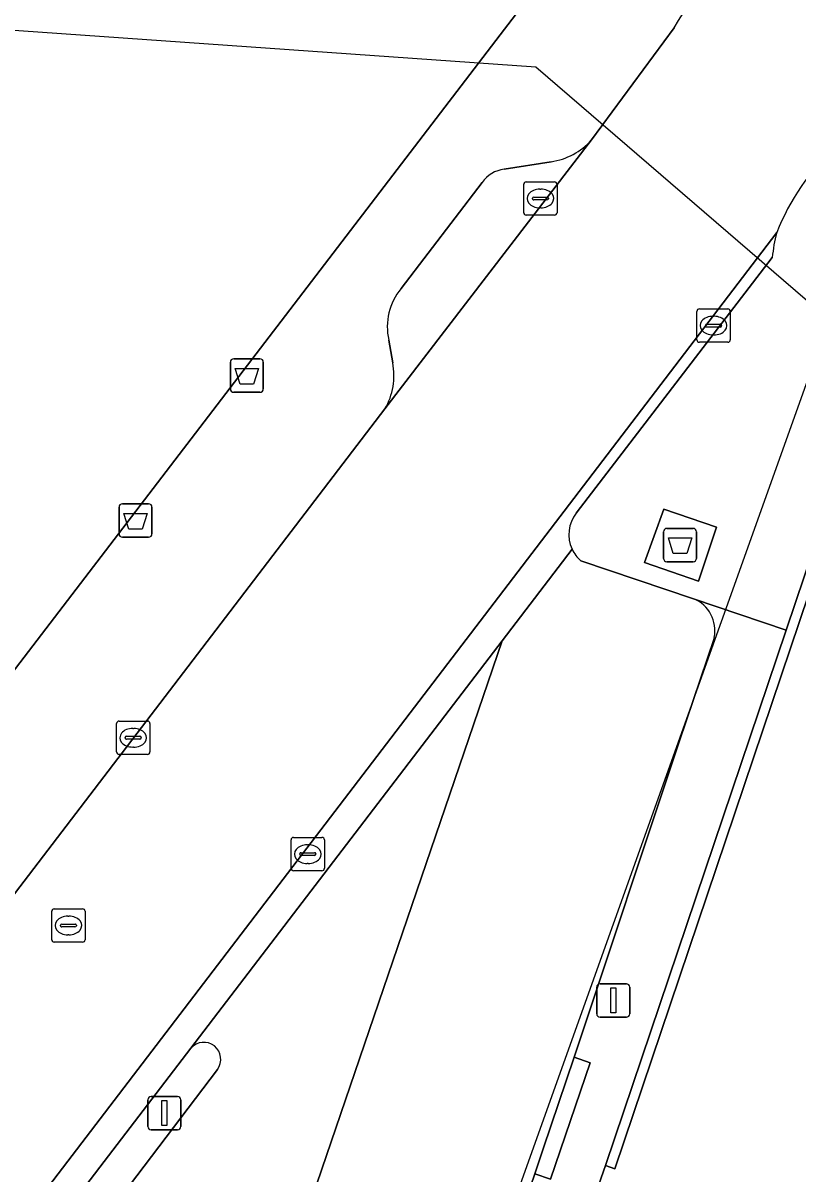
# Model space of a CAD drawing. Extents: x 160663 to 161506, y 382245 to 383291.
# Drawn here: x 161122.55 to 161145.82, y 382841.23 to 382875.77 of the extents above; entities that cross this region are included whole.
import ezdxf

# ---------------------------------------------------------------- set-up
doc = ezdxf.new("R2010")
doc.units = 0
for name, color, linetype in [('IMGEO_Afval_apart_plaats', 7, 'Continuous'), ('IMGEO_Afvalbak', 7, 'Continuous'), ('IMGEO_Erf', 7, 'Continuous'), ('IMGEO_Kolk', 7, 'Continuous'), ('IMGEO_Lichtmast', 7, 'Continuous'), ('IMGEO_Muur', 7, 'Continuous'), ('IMGEO_Pand_vergunning_verleend', 7, 'Continuous'), ('IMGEO_Parkeervlak_open', 7, 'Continuous'), ('IMGEO_Rijbaan_lokaal_open', 7, 'Continuous'), ('IMGEO_Rioolput', 7, 'Continuous'), ('IMGEO_Voetpad_gesloten', 7, 'Continuous'), ('IMGEO_Voetpad_open', 7, 'Continuous')]:
    doc.layers.add(name, color=color, linetype=linetype)

msp = doc.modelspace()

# ---------------------------------------------------------------- linework, layer by layer
at = {"layer": 'IMGEO_Afval_apart_plaats'}
for p, q in [((161141.881, 382860.603), (161142.671, 382860.603)), ((161142.671, 382860.603), (161141.881, 382860.603)), ((161141.781, 382859.703), (161141.781, 382860.503)), ((161141.781, 382860.503), (161141.781, 382859.703)), ((161142.771, 382860.503), (161142.771, 382859.703)), ((161142.771, 382859.703), (161142.771, 382860.503)), ((161142.671, 382859.603), (161141.881, 382859.603)), ((161141.881, 382859.603), (161142.671, 382859.603))]:
    msp.add_line(p, q, dxfattribs=at)
msp.add_lwpolyline([(161141.924, 382860.317), (161142.628, 382860.317), (161142.479, 382859.847), (161142.073, 382859.847), (161141.924, 382860.317)], dxfattribs=at)
for centre, start, end in [((161141.881, 382860.503), 90, 180), ((161141.881, 382860.503), 90, 180), ((161142.671, 382860.503), 0, 90), ((161142.671, 382860.503), 360, 90), ((161141.881, 382859.703), 180, 270), ((161141.881, 382859.703), 180, 270), ((161142.671, 382859.703), 270, 0), ((161142.671, 382859.703), 270, 0)]:
    msp.add_arc(centre, 0.1, start, end, dxfattribs=at)
at = {"layer": 'IMGEO_Afvalbak'}
for p, q in [((161128.774, 382864.788), (161128.774, 382865.588)), ((161128.774, 382865.588), (161128.774, 382864.788)), ((161128.874, 382865.688), (161129.664, 382865.688)), ((161129.664, 382865.688), (161128.874, 382865.688)), ((161129.764, 382865.588), (161129.764, 382864.788)), ((161129.764, 382864.788), (161129.764, 382865.588)), ((161129.664, 382864.688), (161128.874, 382864.688)), ((161128.874, 382864.688), (161129.664, 382864.688)), ((161125.531, 382861.339), (161126.321, 382861.339)), ((161126.321, 382861.339), (161125.531, 382861.339)), ((161125.431, 382860.439), (161125.431, 382861.239)), ((161125.431, 382861.239), (161125.431, 382860.439)), ((161126.421, 382861.239), (161126.421, 382860.439)), ((161126.421, 382860.439), (161126.421, 382861.239)), ((161126.321, 382860.339), (161125.531, 382860.339)), ((161125.531, 382860.339), (161126.321, 382860.339))]:
    msp.add_line(p, q, dxfattribs=at)
for points in [[(161128.917, 382865.402), (161129.621, 382865.402), (161129.472, 382864.932), (161129.066, 382864.932), (161128.917, 382865.402)], [(161125.574, 382861.053), (161126.278, 382861.053), (161126.129, 382860.583), (161125.723, 382860.583), (161125.574, 382861.053)]]:
    msp.add_lwpolyline(points, dxfattribs=at)
for centre, start, end in [((161128.874, 382865.588), 90, 180), ((161128.874, 382865.588), 90, 180), ((161129.664, 382865.588), 0, 90), ((161129.664, 382865.588), 360, 90), ((161128.874, 382864.788), 180, 270), ((161128.874, 382864.788), 180, 270), ((161129.664, 382864.788), 270, 0), ((161129.664, 382864.788), 270, 0), ((161125.531, 382861.239), 90, 180), ((161125.531, 382861.239), 90, 180), ((161126.321, 382861.239), 0, 90), ((161126.321, 382861.239), 360, 90), ((161125.531, 382860.439), 180, 270), ((161125.531, 382860.439), 180, 270), ((161126.321, 382860.439), 270, 0), ((161126.321, 382860.439), 270, 0)]:
    msp.add_arc(centre, 0.1, start, end, dxfattribs=at)
at = {"layer": 'IMGEO_Erf'}
for points in [[(161092.13, 382817.04), (161111.328, 382842.05), (161111.985, 382842.903), (161112.188, 382843.169), (161109.797, 382844.936), (161111.665, 382847.392), (161114.029, 382845.594), (161118.078, 382850.867), (161136.742, 382875.246), (161139.357, 382878.667)], [(161171.316, 382862.17), (161150.027, 382870.146), (161140.318, 382841.383), (161140.033, 382841.479), (161127.204, 382804.912), (161127.971, 382804.387), (161097.432, 382750), (161094.515, 382744.805), (161093.761, 382743.487), (161089.01, 382735.177), (161089.471, 382734.924), (161089.572, 382735.033), (161116.537, 382706.21), (161128.193, 382691.568), (161128.64, 382691.007), (161157.194, 382653.574), (161161.716, 382652.754)]]:
    msp.add_lwpolyline(points, dxfattribs=at)
at = {"layer": 'IMGEO_Kolk'}
for p, q in [((161137.657, 382871.003), (161138.509, 382871.003)), ((161137.582, 382870.077), (161137.582, 382870.929)), ((161138.07, 382870.783), (161138.095, 382870.783)), ((161138.583, 382870.929), (161138.583, 382870.077)), ((161137.841, 382870.497), (161137.841, 382870.509)), ((161138.279, 382870.46), (161137.881, 382870.46)), ((161137.884, 382870.546), (161138.282, 382870.546)), ((161138.325, 382870.509), (161138.325, 382870.497)), ((161138.509, 382870.003), (161137.657, 382870.003)), ((161138.093, 382870.223), (161138.068, 382870.223)), ((161142.856, 382867.189), (161143.708, 382867.189)), ((161142.781, 382866.263), (161142.781, 382867.115)), ((161143.269, 382866.969), (161143.294, 382866.969)), ((161143.782, 382867.115), (161143.782, 382866.263)), ((161143.04, 382866.683), (161143.04, 382866.695)), ((161143.478, 382866.646), (161143.08, 382866.646)), ((161143.083, 382866.732), (161143.481, 382866.732)), ((161143.524, 382866.695), (161143.524, 382866.683)), ((161143.708, 382866.189), (161142.856, 382866.189)), ((161143.292, 382866.409), (161143.267, 382866.409)), ((161125.358, 382853.893), (161125.358, 382854.745)), ((161125.433, 382854.819), (161126.285, 382854.819)), ((161126.359, 382854.745), (161126.359, 382853.893)), ((161125.66, 382854.362), (161126.058, 382854.362)), ((161125.846, 382854.599), (161125.871, 382854.599)), ((161125.617, 382854.313), (161125.617, 382854.325)), ((161126.055, 382854.276), (161125.657, 382854.276)), ((161125.869, 382854.039), (161125.844, 382854.039)), ((161126.101, 382854.325), (161126.101, 382854.313)), ((161126.285, 382853.819), (161125.433, 382853.819)), ((161130.598, 382850.401), (161130.598, 382851.253)), ((161130.673, 382851.327), (161131.525, 382851.327)), ((161131.599, 382851.253), (161131.599, 382850.401)), ((161131.086, 382851.107), (161131.111, 382851.107)), ((161130.857, 382850.821), (161130.857, 382850.833)), ((161131.295, 382850.784), (161130.897, 382850.784)), ((161130.9, 382850.87), (161131.298, 382850.87)), ((161131.341, 382850.833), (161131.341, 382850.821)), ((161131.525, 382850.327), (161130.673, 382850.327)), ((161131.109, 382850.547), (161131.084, 382850.547))]:
    msp.add_line(p, q, dxfattribs=at)
for points in [[(161137.657, 382871.003), (161138.509, 382871.003)], [(161137.582, 382870.077), (161137.582, 382870.929)], [(161138.583, 382870.929), (161138.583, 382870.077)], [(161138.509, 382870.003), (161137.657, 382870.003)], [(161142.856, 382867.189), (161143.708, 382867.189)], [(161142.781, 382866.263), (161142.781, 382867.115)], [(161143.782, 382867.115), (161143.782, 382866.263)], [(161143.708, 382866.189), (161142.856, 382866.189)], [(161125.358, 382853.893), (161125.358, 382854.745)], [(161125.433, 382854.819), (161126.285, 382854.819)], [(161126.359, 382854.745), (161126.359, 382853.893)], [(161126.285, 382853.819), (161125.433, 382853.819)], [(161130.598, 382850.401), (161130.598, 382851.253)], [(161130.673, 382851.327), (161131.525, 382851.327)], [(161131.599, 382851.253), (161131.599, 382850.401)], [(161131.525, 382850.327), (161130.673, 382850.327)]]:
    msp.add_lwpolyline(points, dxfattribs=at)
for centre, radius, start, end in [((161137.659, 382870.927), 0.0765, 91.552, 178.448), ((161137.659, 382870.927), 0.0765, 91.552, 178.448), ((161138.507, 382870.927), 0.0765, 1.552, 88.448), ((161138.507, 382870.927), 0.0765, 1.552, 88.448), ((161137.881, 382870.506), 0.0403, 85.8775, 175.7526), ((161137.878, 382870.496), 0.0366, 178.938, 274.7102), ((161138.282, 382870.503), 0.043, 264.8664, 352.4533), ((161138.286, 382870.508), 0.0386, 1.7309, 96.639), ((161137.659, 382870.079), 0.0765, 181.552, 268.448), ((161137.659, 382870.079), 0.0765, 181.552, 268.448), ((161138.507, 382870.079), 0.0765, 271.552, 358.448), ((161138.507, 382870.079), 0.0765, 271.552, 358.448), ((161142.858, 382867.113), 0.0765, 91.552, 178.448), ((161142.858, 382867.113), 0.0765, 91.552, 178.448), ((161143.706, 382867.113), 0.0765, 1.552, 88.448), ((161143.706, 382867.113), 0.0765, 1.552, 88.448), ((161143.08, 382866.692), 0.0403, 85.8775, 175.7526), ((161143.077, 382866.682), 0.0366, 178.938, 274.7102), ((161143.481, 382866.689), 0.043, 264.8664, 352.4533), ((161143.485, 382866.694), 0.0386, 1.7309, 96.639), ((161142.858, 382866.265), 0.0765, 181.552, 268.448), ((161142.858, 382866.265), 0.0765, 181.552, 268.448), ((161143.706, 382866.265), 0.0765, 271.552, 358.448), ((161143.706, 382866.265), 0.0765, 271.552, 358.448), ((161125.435, 382854.743), 0.0765, 91.552, 178.448), ((161125.435, 382854.743), 0.0765, 91.552, 178.448), ((161126.283, 382854.743), 0.0765, 1.552, 88.448), ((161126.283, 382854.743), 0.0765, 1.552, 88.448), ((161125.657, 382854.322), 0.0403, 85.8775, 175.7526), ((161126.062, 382854.324), 0.0386, 1.7309, 96.639), ((161125.654, 382854.312), 0.0366, 178.938, 274.7102), ((161126.058, 382854.319), 0.043, 264.8664, 352.4533), ((161125.435, 382853.895), 0.0765, 181.552, 268.448), ((161125.435, 382853.895), 0.0765, 181.552, 268.448), ((161126.283, 382853.895), 0.0765, 271.552, 358.448), ((161126.283, 382853.895), 0.0765, 271.552, 358.448), ((161130.675, 382851.251), 0.0765, 91.552, 178.448), ((161130.675, 382851.251), 0.0765, 91.552, 178.448), ((161131.523, 382851.251), 0.0765, 1.552, 88.448), ((161131.523, 382851.251), 0.0765, 1.552, 88.448), ((161130.897, 382850.83), 0.0403, 85.8775, 175.7526), ((161130.894, 382850.82), 0.0366, 178.938, 274.7102), ((161131.298, 382850.827), 0.043, 264.8664, 352.4533), ((161131.302, 382850.832), 0.0386, 1.7309, 96.639), ((161130.675, 382850.403), 0.0765, 181.552, 268.448), ((161130.675, 382850.403), 0.0765, 181.552, 268.448), ((161131.523, 382850.403), 0.0765, 271.552, 358.448), ((161131.523, 382850.403), 0.0765, 271.552, 358.448)]:
    msp.add_arc(centre, radius, start, end, dxfattribs=at)
for centre, major_axis, ratio, start_param, end_param in [((161138.069, 382870.503), (-0.387, 0.002), 0.722429, 4.712389, 7.853982), ((161138.094, 382870.503), (-0.39, 0.002), 0.717154, 1.570796, 4.712389), ((161143.268, 382866.689), (-0.387, 0.002), 0.722429, 4.712389, 7.853982), ((161143.293, 382866.689), (-0.39, 0.002), 0.717154, 1.570796, 4.712389), ((161125.845, 382854.319), (-0.387, 0.002), 0.722429, 4.712389, 7.853982), ((161125.87, 382854.319), (-0.39, 0.002), 0.717154, 1.570796, 4.712389), ((161131.085, 382850.827), (-0.387, 0.002), 0.722429, 4.712389, 7.853982), ((161131.11, 382850.827), (-0.39, 0.002), 0.717154, 1.570796, 4.712389)]:
    msp.add_ellipse(centre, major_axis=major_axis, ratio=ratio, start_param=start_param, end_param=end_param, dxfattribs=at)
at = {"layer": 'IMGEO_Lichtmast'}
for p, q in [((161139.773, 382846.034), (161139.773, 382846.834)), ((161139.773, 382846.834), (161139.773, 382846.034)), ((161139.873, 382846.934), (161140.663, 382846.934)), ((161140.663, 382846.934), (161139.873, 382846.934)), ((161140.763, 382846.834), (161140.763, 382846.034)), ((161140.763, 382846.034), (161140.763, 382846.834)), ((161140.663, 382845.934), (161139.873, 382845.934)), ((161139.873, 382845.934), (161140.663, 382845.934)), ((161126.294, 382842.654), (161126.294, 382843.454)), ((161126.294, 382843.454), (161126.294, 382842.654)), ((161126.394, 382843.554), (161127.184, 382843.554)), ((161127.184, 382843.554), (161126.394, 382843.554)), ((161127.284, 382843.454), (161127.284, 382842.654)), ((161127.284, 382842.654), (161127.284, 382843.454)), ((161127.184, 382842.554), (161126.394, 382842.554)), ((161126.394, 382842.554), (161127.184, 382842.554))]:
    msp.add_line(p, q, dxfattribs=at)
for points in [[(161140.193, 382846.809), (161140.343, 382846.809), (161140.343, 382846.059), (161140.193, 382846.059), (161140.193, 382846.809)], [(161126.714, 382843.429), (161126.864, 382843.429), (161126.864, 382842.679), (161126.714, 382842.679), (161126.714, 382843.429)]]:
    msp.add_lwpolyline(points, dxfattribs=at)
for centre, start, end in [((161139.873, 382846.834), 90, 180), ((161139.873, 382846.834), 90, 180), ((161140.663, 382846.834), 0, 90), ((161140.663, 382846.834), 360, 90), ((161139.873, 382846.034), 180, 270), ((161139.873, 382846.034), 180, 270), ((161140.663, 382846.034), 270, 0), ((161140.663, 382846.034), 270, 0), ((161126.394, 382843.454), 90, 180), ((161126.394, 382843.454), 90, 180), ((161127.184, 382843.454), 0, 90), ((161127.184, 382843.454), 360, 90), ((161126.394, 382842.654), 180, 270), ((161126.394, 382842.654), 180, 270), ((161127.184, 382842.654), 270, 0), ((161127.184, 382842.654), 270, 0)]:
    msp.add_arc(centre, 0.1, start, end, dxfattribs=at)
at = {"layer": 'IMGEO_Muur'}
msp.add_lwpolyline([(161150.027, 382870.146), (161171.316, 382862.17), (161171.422, 382862.45), (161149.842, 382870.535), (161145.459, 382857.552), (161140.033, 382841.479), (161140.318, 382841.383)], close=True, dxfattribs=at)
at = {"layer": 'IMGEO_Pand_vergunning_verleend'}
msp.add_lwpolyline([(161056.082, 382855.064), (161060.29, 382860.428), (161074.85, 382878.894), (161137.947, 382874.451), (161146.752, 382866.872), (161124.102, 382803.494), (161122.529, 382800.578), (161111.719, 382780.544), (161105.267, 382769.061), (161092.363, 382746.932), (161075.369, 382777.41), (161071.58, 382785.44), (161085.588, 382803.94), (161084.359, 382804.87), (161070.671, 382815.235), (161068.803, 382816.304), (161083.669, 382834.92)], close=True, dxfattribs=at)
at = {"layer": 'IMGEO_Parkeervlak_open'}
for points in [[(161133.417, 382864.187), (161139.62, 382872.259)], [(161138.402, 382871.605), (161136.993, 382871.383)], [(161136.338, 382870.986), (161133.9, 382867.798)], [(161133.53, 382866.255), (161133.651, 382865.571)], [(161139.032, 382859.978), (161136.93, 382857.226), (161123.101, 382816.726), (161124.142, 382816.371), (161128.876, 382814.762), (161132.139, 382824.427), (161137.913, 382841.236)], [(161142.684, 382858.492), (161139.292, 382859.631)], [(161137.913, 382841.236), (161138.168, 382841.977), (161139.101, 382844.731), (161142.253, 382854.2), (161143.305, 382857.326)]]:
    msp.add_lwpolyline(points, dxfattribs=at)
for centre, radius, start, end in [((161138.107, 382873.615), 2.031, 278.3378, 318.129), ((161137.119, 382870.436), 0.956, 97.5957, 144.845), ((161135.289, 382866.649), 1.803, 140.4042, 192.6268), ((161131.665, 382865.195), 2.021, 330.0844, 10.7225), ((161139.989, 382860.424), 1.056, 204.9933, 228.6936), ((161142.275, 382857.526), 1.049, 349.0201, 67.0586)]:
    msp.add_arc(centre, radius, start, end, dxfattribs=at)
at = {"layer": 'IMGEO_Rijbaan_lokaal_open'}
for points in [[(161142.096, 382875.623), (161139.62, 382872.259), (161133.417, 382864.187), (161121.308, 382848.368), (161093.629, 382812.241), (161088.939, 382806.107), (161087.18, 382803.889), (161080.872, 382795.691), (161063.935, 382773.67), (161061.649, 382770.691)], [(161145.177, 382869.479), (161139.793, 382862.431), (161104.011, 382815.594), (161067.244, 382768.068)], [(161104.011, 382815.594), (161139.793, 382862.431), (161145.177, 382869.479)], [(161139.159, 382861.058), (161145.045, 382868.735)], [(161127.592, 382845.003), (161136.93, 382857.226), (161139.032, 382859.978)], [(161128.386, 382844.367), (161123.075, 382837.362), (161117.029, 382829.325), (161119.811, 382828.351), (161120.704, 382828.038), (161118.327, 382821.243), (161117.433, 382821.556), (161112.485, 382823.287), (161110.216, 382820.475), (161127.466, 382810.573), (161127.853, 382811.73), (161128.876, 382814.762), (161124.142, 382816.371), (161123.101, 382816.726), (161136.93, 382857.226)], [(161136.93, 382857.226), (161127.592, 382845.003)], [(161104.686, 382815.077), (161127.592, 382845.003)]]:
    msp.add_lwpolyline(points, dxfattribs=at)
for centre, radius, start, end in [((161128.941, 382884.088), 15.643, 327.239, 357.3918), ((161151.86, 382866.815), 7.195, 133.3001, 158.2673), ((161149.698, 382868.293), 4.674, 165.3033, 174.5754), ((161139.975, 382860.415), 1.039, 141.7516, 204.8349), ((161127.978, 382844.671), 0.509, 323.2549, 139.3551)]:
    msp.add_arc(centre, radius, start, end, dxfattribs=at)
at = {"layer": 'IMGEO_Rioolput'}
for p, q in [((161123.486, 382849.185), (161124.338, 382849.185)), ((161123.411, 382848.259), (161123.411, 382849.111)), ((161123.899, 382848.965), (161123.924, 382848.965)), ((161124.412, 382849.111), (161124.412, 382848.259)), ((161123.67, 382848.679), (161123.67, 382848.691)), ((161124.108, 382848.642), (161123.71, 382848.642)), ((161123.713, 382848.728), (161124.111, 382848.728)), ((161124.154, 382848.691), (161124.154, 382848.679)), ((161124.338, 382848.185), (161123.486, 382848.185)), ((161123.922, 382848.405), (161123.897, 382848.405))]:
    msp.add_line(p, q, dxfattribs=at)
for points in [[(161123.486, 382849.185), (161124.338, 382849.185)], [(161123.411, 382848.259), (161123.411, 382849.111)], [(161124.412, 382849.111), (161124.412, 382848.259)], [(161124.338, 382848.185), (161123.486, 382848.185)]]:
    msp.add_lwpolyline(points, dxfattribs=at)
for centre, radius, start, end in [((161123.488, 382849.109), 0.0765, 91.552, 178.448), ((161123.488, 382849.109), 0.0765, 91.552, 178.448), ((161124.336, 382849.109), 0.0765, 1.552, 88.448), ((161124.336, 382849.109), 0.0765, 1.552, 88.448), ((161123.71, 382848.688), 0.0403, 85.8775, 175.7526), ((161123.707, 382848.678), 0.0366, 178.938, 274.7102), ((161124.111, 382848.685), 0.043, 264.8664, 352.4533), ((161124.115, 382848.69), 0.0386, 1.7309, 96.639), ((161123.488, 382848.261), 0.0765, 181.552, 268.448), ((161123.488, 382848.261), 0.0765, 181.552, 268.448), ((161124.336, 382848.261), 0.0765, 271.552, 358.448), ((161124.336, 382848.261), 0.0765, 271.552, 358.448)]:
    msp.add_arc(centre, radius, start, end, dxfattribs=at)
for centre, major_axis, ratio, start_param, end_param in [((161123.898, 382848.685), (-0.387, 0.002), 0.722429, 4.712389, 7.853982), ((161123.923, 382848.685), (-0.39, 0.002), 0.717154, 1.570796, 4.712389)]:
    msp.add_ellipse(centre, major_axis=major_axis, ratio=ratio, start_param=start_param, end_param=end_param, dxfattribs=at)
at = {"layer": 'IMGEO_Voetpad_gesloten'}
msp.add_lwpolyline([(161143.368, 382860.636), (161141.785, 382861.179), (161141.21, 382859.582), (161142.832, 382859.019)], close=True, dxfattribs=at)
at = {"layer": 'IMGEO_Voetpad_open'}
for points in [[(161159.988, 382958.892), (161140.009, 382950.063), (161140.962, 382947.214), (161141.221, 382947.303), (161145.362, 382935.353), (161143.599, 382914.302), (161143.563, 382913.86), (161144.031, 382913.8), (161141.51, 382882.824), (161141.018, 382882.863), (161140.981, 382882.422), (161140.996, 382882.421), (161140.806, 382880.615), (161140.449, 382880.099), (161140.784, 382879.832), (161139.714, 382878.392), (161139.357, 382878.667), (161136.742, 382875.246), (161118.078, 382850.867), (161121.308, 382848.368), (161133.417, 382864.187)], [(161139.62, 382872.259), (161142.096, 382875.623)], [(161136.993, 382871.383), (161138.402, 382871.605)], [(161133.9, 382867.798), (161136.338, 382870.986)], [(161139.292, 382859.631), (161142.684, 382858.492), (161145.459, 382857.552), (161149.842, 382870.535)], [(161145.045, 382868.735), (161139.159, 382861.058)], [(161133.651, 382865.571), (161133.53, 382866.255)], [(161140.033, 382841.479), (161145.459, 382857.552), (161142.684, 382858.492)], [(161143.305, 382857.326), (161142.253, 382854.2), (161139.101, 382844.731), (161139.573, 382844.567), (161138.385, 382841.072), (161137.913, 382841.236), (161132.139, 382824.427)], [(161127.592, 382845.003), (161104.686, 382815.077)], [(161114.28, 382809.973), (161125.286, 382803.88), (161125.758, 382805.411), (161116.29, 382810.68), (161107.572, 382815.53), (161109.298, 382819.337), (161110.216, 382820.475), (161112.485, 382823.287), (161117.029, 382829.325), (161123.075, 382837.362), (161128.386, 382844.367)], [(161127.204, 382804.912), (161140.033, 382841.479)]]:
    msp.add_lwpolyline(points, dxfattribs=at)
for points in [[(161143.368, 382860.636), (161142.832, 382859.019), (161141.21, 382859.582), (161141.785, 382861.179)], [(161137.913, 382841.236), (161138.385, 382841.072), (161139.573, 382844.567), (161139.101, 382844.731), (161138.168, 382841.977)]]:
    msp.add_lwpolyline(points, close=True, dxfattribs=at)
for centre, radius, start, end in [((161128.941, 382884.088), 15.643, 327.239, 357.3918), ((161138.107, 382873.615), 2.031, 278.3378, 318.129), ((161151.86, 382866.815), 7.195, 133.3001, 158.2673), ((161137.119, 382870.436), 0.956, 97.5957, 144.845), ((161149.698, 382868.293), 4.674, 165.3033, 174.5754), ((161135.289, 382866.649), 1.803, 140.4042, 192.6268), ((161131.665, 382865.195), 2.021, 330.0844, 10.7225), ((161139.975, 382860.415), 1.039, 141.7516, 204.8349), ((161139.989, 382860.424), 1.056, 204.9933, 228.6936), ((161142.275, 382857.526), 1.049, 349.0201, 67.0586), ((161127.978, 382844.671), 0.509, 323.2549, 139.3551)]:
    msp.add_arc(centre, radius, start, end, dxfattribs=at)

doc.saveas('drawing.dxf')
